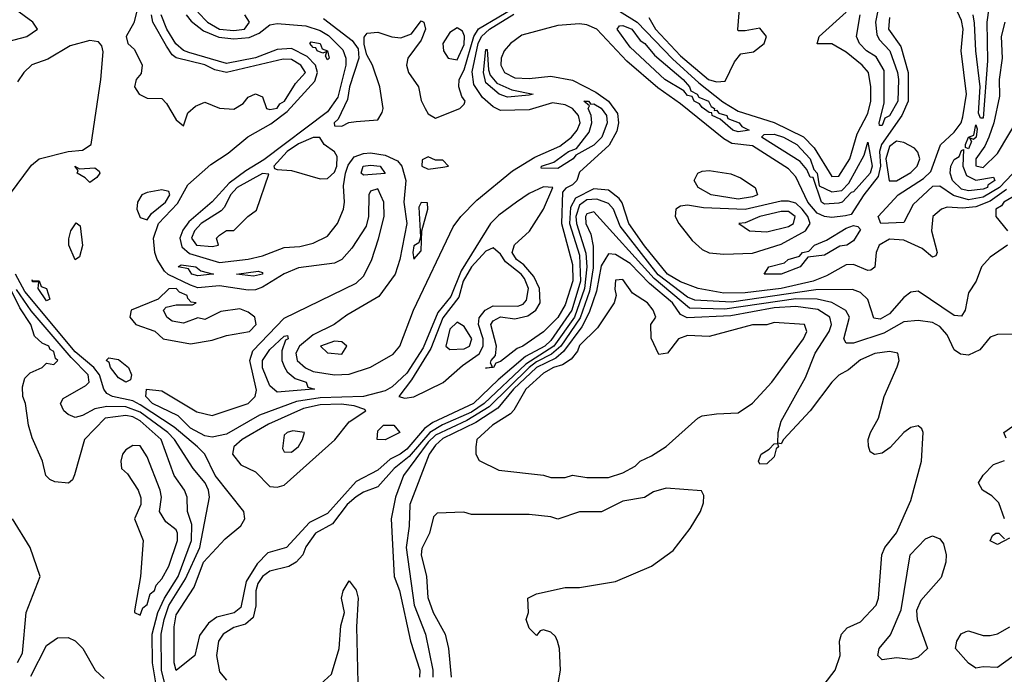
# Model space of a CAD drawing. Header units: inches. Extents: x 2380053 to 2584298, y 380219 to 546618.
# Tile 498 of 656: x 2476476 to 2479209, y 493038 to 494857. Entities that reach past the tile are written whole.
import ezdxf

# ---------------------------------------------------------------- set-up
doc = ezdxf.new("R2010")
doc.units = ezdxf.units.IN
doc.header["$MEASUREMENT"] = 0
doc.layers.add('C4479', color=7, linetype='Continuous')

msp = doc.modelspace()

# ---------------------------------------------------------------- linework, layer by layer
at = {"layer": 'C4479', "color": 2}
for points, elevation in [([(2479171.6, 494930), (2479160.8, 494850), (2479162.3, 494742.3), (2479150, 494582.7), (2479143.2, 494583.2), (2479137.2, 494597.2), (2479142, 494670), (2479129.8, 494770), (2479126.4, 494846.4), (2479122.7, 494870)], 6), ([(2476421.2, 494790), (2476495.3, 494810), (2476525.2, 494830), (2476512.3, 494850), (2476429.5, 494910)], 14), ([(2476808.7, 494910), (2476792.3, 494847.7), (2476771.3, 494810), (2476776, 494790), (2476794, 494774), (2476815.5, 494730), (2476813, 494707), (2476798.8, 494690), (2476794.8, 494670), (2476807.3, 494650), (2476830, 494638.8), (2476870, 494638), (2476883.5, 494623.5), (2476910, 494578), (2476930, 494562), (2476942, 494598), (2476963.3, 494616.7), (2476990, 494627.7), (2477030.5, 494610.5), (2477070, 494607.7), (2477096.3, 494623.7), (2477110, 494641), (2477130.5, 494650.5), (2477150, 494642), (2477161, 494610), (2477170, 494606.7), (2477190, 494610.5), (2477197.6, 494622.4), (2477210.8, 494630), (2477241.1, 494678.9), (2477269.5, 494710), (2477256.3, 494730), (2477230, 494745.6), (2477206.8, 494746.8), (2477050, 494709.8), (2477017.1, 494717.1), (2476990, 494731), (2476910.5, 494750.5), (2476898.9, 494758.9), (2476883.1, 494783.1), (2476845.4, 494850), (2476841.8, 494870)], 14), ([(2477319.4, 494859.4), (2477398.3, 494798.3), (2477415.3, 494775.3), (2477417.1, 494750), (2477391.3, 494670), (2477385.3, 494634.7), (2477359.9, 494580.1), (2477348.4, 494570), (2477350, 494562), (2477370, 494560.7), (2477389.4, 494570.6), (2477410, 494574), (2477470, 494578), (2477481.5, 494598.5), (2477484.5, 494610), (2477475.6, 494670), (2477454.7, 494730), (2477439.3, 494759.3), (2477432.1, 494787.9), (2477432.3, 494807.7), (2477440.7, 494819.3), (2477470, 494821.7), (2477508.6, 494808.6), (2477533.8, 494806.2), (2477563.1, 494816.9), (2477590, 494853.4), (2477598, 494850), (2477602.4, 494830), (2477590, 494799.3), (2477552.9, 494750), (2477549.2, 494730), (2477554.9, 494710), (2477583.1, 494670), (2477590, 494632), (2477601.6, 494610), (2477610, 494594.8), (2477630, 494582.8), (2477698, 494610), (2477710, 494622), (2477712, 494630), (2477702.7, 494642.7), (2477694.5, 494670), (2477695.8, 494690), (2477710, 494717), (2477736.7, 494810), (2477749, 494831), (2477862.4, 494897.6)], 14), ([(2478091.7, 494911.7), (2478190, 494849.4), (2478288.1, 494748.1), (2478361.2, 494681.2), (2478428, 494628), (2478470, 494602.8), (2478570, 494571.1), (2478651.2, 494531.2), (2478680.8, 494500.8), (2478730, 494420.8), (2478750, 494421.8), (2478779.8, 494470), (2478800.9, 494539.1), (2478830, 494595.5), (2478838.4, 494630), (2478838.2, 494670), (2478832.1, 494710), (2478814.7, 494730), (2478770, 494766.3), (2478730, 494789.3), (2478689.6, 494789.6), (2478695.3, 494810), (2478770, 494877)], 10), ([(2478222.2, 494862.2), (2478241.2, 494830), (2478310, 494756.5), (2478387.9, 494690), (2478410, 494683.6), (2478434, 494686), (2478460.1, 494739.9), (2478478, 494762), (2478512.5, 494767.5), (2478542, 494790), (2478548.7, 494810), (2478530, 494833.2), (2478490, 494826), (2478470, 494826), (2478469.1, 494829.1), (2478476, 494910)], 14), ([(2479338.9, 494541.1), (2479196, 494390), (2479150, 494363.2), (2479110, 494356.2), (2479067.9, 494367.9), (2479030, 494394.3), (2479010, 494393.2), (2478956.5, 494343.5), (2478930, 494293.2), (2478866, 494290), (2478859, 494310), (2478914.5, 494370), (2478984.7, 494415.3), (2479005.1, 494434.9), (2479031.5, 494508.5), (2479070, 494543.8), (2479089.6, 494570), (2479093.8, 494586.2), (2479104.1, 494650), (2479089.4, 494770), (2479094.5, 494830), (2479090, 494854.5), (2479073.8, 494890)], 10), ([(2478890, 494862.7), (2478887.7, 494830), (2478921.7, 494781.7), (2478942.5, 494710), (2478942.3, 494630), (2478924.6, 494590), (2478867.8, 494510), (2478862.8, 494490), (2478865.4, 494450), (2478858.9, 494421.1), (2478819, 494370), (2478784.4, 494315.6), (2478768.1, 494311.9), (2478730, 494306.9), (2478710, 494309.8), (2478690, 494319), (2478663.7, 494350), (2478630, 494419.6), (2478610, 494442), (2478510, 494506), (2478452.9, 494512.9), (2478430, 494525.1), (2478310, 494622.5), (2478246.8, 494666.8), (2478160.9, 494740.9), (2478078, 494830), (2478050, 494842.4), (2478030, 494845.3), (2477970, 494840.3), (2477870, 494813.3), (2477838, 494790), (2477820.6, 494770), (2477812, 494750), (2477811, 494730), (2477821.5, 494710), (2477850, 494694.8), (2477890, 494693.6), (2477950, 494699.8), (2478010, 494688.7), (2478075, 494655), (2478110.1, 494630.1), (2478135.6, 494595.6), (2478138, 494570), (2478133, 494547), (2478112.2, 494507.8), (2478030, 494432.6), (2478022.4, 494410), (2478010, 494397.6), (2477991.6, 494388.5), (2477983, 494377), (2477979.8, 494290), (2478010, 494176), (2478011.3, 494131.3), (2477990, 494064.5), (2477970, 494028.8), (2477930, 493989.7), (2477872.7, 493950), (2477856.5, 493943.5), (2477810, 493907), (2477797.3, 493902.7), (2477790.6, 493890), (2477768.7, 493888.7), (2477788, 493892), (2477782.7, 493902.7), (2477784.5, 493910), (2477796.6, 493923.4), (2477799.7, 493950), (2477783.9, 494010), (2477790, 494020.4), (2477810, 494031), (2477850, 494025.7), (2477886.2, 494033.8), (2477908.4, 494050), (2477920.3, 494070), (2477918.8, 494110), (2477903.3, 494143.3), (2477875.4, 494175.4), (2477854.7, 494190), (2477843.1, 494210), (2477849.1, 494230.9), (2477890.7, 494269.3), (2477930, 494330.6), (2477955.3, 494390), (2477930, 494392), (2477890, 494373.6), (2477854.6, 494350), (2477806.2, 494313.9), (2477782.7, 494290), (2477700.9, 494159.1), (2477672.4, 494087.6), (2477636.9, 494043.1), (2477595.4, 493944.6), (2477550, 493874.8), (2477510, 493837), (2477490, 493825.7), (2477430, 493809.9), (2477310, 493805.7), (2477244.1, 493795.9), (2477141.8, 493758.2), (2477050, 493705.3), (2477010, 493696.9), (2476990, 493700.4), (2476950, 493721.7), (2476915.8, 493755.8), (2476844.4, 493790), (2476826, 493810), (2476828, 493830), (2476870, 493825.5), (2476967.1, 493767.1), (2477010, 493757.1), (2477110, 493790.4), (2477129.6, 493810), (2477132.7, 493827.3), (2477114.8, 493910), (2477123.2, 493936.8), (2477210, 494027.3), (2477410, 494124.3), (2477430, 494143.6), (2477452.7, 494187.3), (2477472.2, 494247.8), (2477487.1, 494310), (2477486.2, 494350), (2477470, 494387.1), (2477450, 494380.5), (2477445, 494370), (2477443.7, 494310), (2477437.1, 494282.9), (2477397.9, 494222.1), (2477370, 494190.7), (2477350, 494179.8), (2477250, 494167.1), (2477209.6, 494150.4), (2477150, 494113.6), (2477130, 494106.5), (2477110, 494105.2), (2477030, 494117), (2476970, 494111.9), (2476950, 494118.9), (2476888.3, 494148.3), (2476877.6, 494157.6), (2476857.2, 494190), (2476851.2, 494210), (2476846.9, 494250), (2476860.9, 494290), (2476913.9, 494346.1), (2476942.7, 494397.3), (2477005.9, 494454.1), (2477054, 494486), (2477108.6, 494531.4), (2477173.1, 494566.9), (2477218.2, 494601.9), (2477294.6, 494685.4), (2477302.5, 494710), (2477296.5, 494730), (2477273.8, 494753.8), (2477230, 494776.8), (2477190, 494773.4), (2477130, 494750.5), (2477050, 494734.5), (2476945, 494765), (2476930, 494771.3), (2476909.5, 494789.5), (2476883.8, 494830), (2476868.7, 494870)], 10), ([(2476937.8, 494870), (2476952.1, 494852.1), (2476986, 494826), (2477028.1, 494808.1), (2477070, 494803.8), (2477113.1, 494806.9), (2477140.9, 494819.1), (2477170, 494842), (2477190, 494845.5), (2477270, 494839), (2477310, 494826.7), (2477333, 494813), (2477372.9, 494772.9), (2477381.1, 494750), (2477380.8, 494730), (2477358.5, 494641.5), (2477330, 494600.7), (2477153.1, 494466.9), (2477103.1, 494436.9), (2477057.6, 494402.4), (2477010, 494350.8), (2476945, 494295), (2476928.3, 494271.7), (2476920.4, 494250), (2476925.6, 494225.6), (2476946.7, 494206.7), (2477030, 494181.7), (2477110, 494190.9), (2477150, 494200.9), (2477210, 494224), (2477253.5, 494226.5), (2477290, 494235.5), (2477330, 494255.2), (2477358, 494290), (2477374.4, 494330), (2477377.8, 494350), (2477374.7, 494394.7), (2477380.2, 494430), (2477387.4, 494452.6), (2477404.6, 494475.4), (2477430, 494485), (2477450, 494486.4), (2477490, 494480.1), (2477524.2, 494464.2), (2477536.2, 494450), (2477547.5, 494410), (2477542.5, 494350), (2477550.1, 494290), (2477530.9, 494190), (2477518.3, 494150), (2477472.6, 494087.4), (2477384, 494036), (2477348.9, 494010), (2477290, 493981), (2477252.3, 493950), (2477242.2, 493930), (2477245.6, 493910), (2477269, 493889), (2477290, 493879.3), (2477349.8, 493870.2), (2477390, 493871.9), (2477450, 493891.2), (2477512.5, 493927.5), (2477530.7, 493950), (2477568.6, 494050), (2477678.6, 494281.4), (2477700.3, 494310), (2477745, 494355), (2477843.7, 494436.3), (2477905.4, 494474.6), (2477975.2, 494504.8), (2478007.2, 494530), (2478023.4, 494550), (2478031.3, 494570), (2478026.6, 494590), (2478010, 494609.8), (2477990, 494620.2), (2477954.7, 494625.3), (2477890, 494605.8), (2477810, 494604.2), (2477790, 494614), (2477760.7, 494640.7), (2477736.5, 494676.5), (2477732, 494712), (2477748.6, 494790), (2477757.3, 494810), (2477779.8, 494830), (2477847.8, 494872.2)], 10), ([(2476970, 494877.1), (2476997.3, 494850), (2477030, 494830.2), (2477070, 494826.2), (2477099.5, 494830), (2477113.7, 494850), (2477100.5, 494870)], 14), ([(2478857.6, 494882.4), (2478851.1, 494850), (2478855.4, 494815.4), (2478861.4, 494801.4), (2478891, 494770), (2478913, 494710), (2478915.7, 494690), (2478913.7, 494630), (2478890, 494589.7), (2478877.3, 494582.7), (2478870, 494562.9), (2478862.9, 494562.9), (2478862, 494570), (2478875.8, 494624.2), (2478875.3, 494715.3), (2478853.3, 494753.3), (2478826.6, 494770), (2478806.9, 494790), (2478798.3, 494810), (2478808.7, 494870)], 6), ([(2479210.7, 494850), (2479200.3, 494810), (2479202.8, 494750), (2479195.2, 494690), (2479196, 494644), (2479180.2, 494570), (2479165.8, 494530), (2479154.8, 494505.2), (2479130.3, 494470), (2479130.4, 494450.4), (2479150, 494446), (2479190, 494484.9), (2479250, 494585.5)], 10), ([(2476447.4, 494370), (2476508, 494452), (2476530, 494470.2), (2476610, 494490.2), (2476650, 494494.2), (2476673.8, 494510), (2476701.2, 494690), (2476707.6, 494767.6), (2476703.7, 494783.7), (2476694.7, 494794.8), (2476670, 494798.8), (2476615.8, 494784.2), (2476553.4, 494746.6), (2476509, 494731), (2476487.3, 494710), (2476470, 494684)], 14), ([(2479215.4, 494384.6), (2479170, 494352.8), (2479130, 494337.1), (2479093.3, 494333.3), (2479050, 494335.8), (2479034.8, 494330), (2479010.8, 494310), (2479007.2, 494270), (2479022.8, 494210), (2479019.1, 494200.9), (2479010, 494197.2), (2478981, 494221), (2478930, 494244.1), (2478890, 494246.6), (2478861.7, 494230), (2478853.8, 494210), (2478850, 494168.7), (2478839, 494161), (2478830, 494159.6), (2478790, 494176.4), (2478770, 494175.8), (2478715.4, 494144.6), (2478678, 494130), (2478590, 494109.5), (2478490, 494097.3), (2478430, 494096.8), (2478359, 494110), (2478310, 494128.4), (2478273.7, 494150), (2478210, 494227.9), (2478166.3, 494290), (2478148, 494348), (2478140.2, 494360.2), (2478110, 494383.1), (2478070, 494386.8), (2478018.9, 494361.1), (2478005.1, 494334.9), (2478002.3, 494290), (2478030, 494202), (2478032.3, 494130), (2478008.5, 494050), (2477950, 493965), (2477933.2, 493950), (2477879.5, 493920.5), (2477804, 493856), (2477735.8, 493790), (2477622.8, 493737.2), (2477599.2, 493720.8), (2477550, 493663.9), (2477532.1, 493650), (2477504.5, 493635.5), (2477470, 493605), (2477410, 493574), (2477330, 493485), (2477280.3, 493459.7), (2477216.4, 493390), (2477164.4, 493375.6), (2477134.9, 493345.1), (2477104, 493296), (2477090, 493223.6), (2477070.9, 493209.1), (2477023, 493197), (2476999.9, 493180.1), (2476974.4, 493145.6), (2476962, 493090), (2476910, 493048.7), (2476904.2, 493070), (2476904.7, 493170), (2476910, 493202.8), (2476959.6, 493280.4), (2476986.4, 493350), (2477045.7, 493414.3), (2477090, 493450.6), (2477100.5, 493470), (2477098.3, 493490), (2477018, 493590), (2476989.8, 493650), (2476969.7, 493670), (2476904.4, 493724.4), (2476810, 493786.8), (2476790, 493798), (2476733.2, 493810), (2476718, 493818), (2476709.7, 493829.7), (2476697.3, 493870), (2476681.8, 493890), (2476630, 493933.4), (2476490, 494101), (2476464, 494150)], 14), ([(2479247.3, 494372.7), (2479207.6, 494350), (2479200.9, 494339.1), (2479185.5, 494330), (2479186, 494310), (2479218, 494270)], 18), ([(2479218, 494230), (2479170, 494197.2), (2479146, 494170), (2479131.3, 494130), (2479110, 494098), (2479100.4, 494050), (2479090, 494032.7), (2479070, 494034.7), (2478970, 494102), (2478950, 494099.3), (2478930, 494085.1), (2478890, 494039.7), (2478864.2, 494024.2), (2478847.2, 494027.2), (2478830, 494079.5), (2478810, 494098.4), (2478787.3, 494107.3), (2478685.9, 494105.9), (2478452.2, 494072.2), (2478350, 494077), (2478330, 494085.6), (2478248.1, 494148.1), (2478143, 494283.1), (2478123.7, 494330), (2478110, 494345.8), (2478077.9, 494357.9), (2478050, 494355.8), (2478030, 494341.6), (2478019.9, 494310), (2478021.8, 494290), (2478047.6, 494207.6), (2478050.5, 494170), (2478043.7, 494110), (2478016, 494030), (2477958.9, 493950), (2477880.4, 493899.6), (2477765.3, 493790), (2477730, 493766.7), (2477649.1, 493730.9), (2477613.9, 493710), (2477557.1, 493642.9), (2477515.2, 493610), (2477470, 493558.7), (2477430, 493543.6), (2477410, 493530.9), (2477384.7, 493510), (2477344.4, 493455.6), (2477297.1, 493430), (2477270, 493392), (2477261.7, 493370), (2477243.1, 493350), (2477222.4, 493337.6), (2477170, 493324.2), (2477150, 493309.7), (2477136.9, 493290), (2477131.2, 493270), (2477131.5, 493228.5), (2477124.1, 493195.9), (2477103, 493177), (2477070, 493168), (2477040.3, 493150), (2477027.8, 493130), (2477022, 493090), (2477030, 493044.7), (2477050, 493022)], 18), ([(2479250, 493982.7), (2479190, 493982), (2479170, 493974.5), (2479140.7, 493939.3), (2479110, 493924.5), (2479087.7, 493927.7), (2479070, 493939.3), (2479050, 493981.2), (2479030, 494004.5), (2479010, 494015.1), (2478970, 494021.3), (2478930, 494016.9), (2478874.2, 493985.8), (2478790, 493957.7), (2478770, 493958), (2478763.5, 493970), (2478779.1, 494030), (2478768.9, 494048.9), (2478730.5, 494070.5), (2478690, 494080.5), (2478630, 494081.3), (2478432.8, 494052.8), (2478335.3, 494055.3), (2478237.2, 494137.2), (2478070, 494322.9), (2478050, 494317.6), (2478046.7, 494310), (2478047.8, 494290), (2478061.1, 494261.1), (2478067.3, 494227.3), (2478067.3, 494167.3), (2478057.6, 494102.4), (2478031.3, 494028.7), (2477977.8, 493950), (2477952.5, 493927.5), (2477910, 493905.9), (2477890.1, 493890), (2477778.8, 493781.2), (2477717, 493743), (2477630, 493702.3), (2477610, 493683), (2477541.3, 493590), (2477518.5, 493530), (2477507, 493470), (2477514.9, 493310), (2477530, 493270.8), (2477560.3, 493130), (2477586.3, 493050), (2477586, 493030)], 22), ([(2478709.4, 493010), (2478739.5, 493050), (2478753.3, 493090), (2478751.8, 493130), (2478757, 493150), (2478773.1, 493166.9), (2478810, 493183.8), (2478853.3, 493230), (2478859.7, 493250), (2478869.4, 493370), (2478877, 493390), (2478910, 493431), (2478950, 493521), (2478979.5, 493630), (2478984, 493710), (2478980.4, 493720.4), (2478970, 493728.7), (2478950, 493724), (2478930, 493709.3), (2478891.9, 493668.1), (2478870, 493652), (2478849.1, 493649.1), (2478836.5, 493656.5), (2478831.8, 493671.8), (2478831.5, 493690), (2478838, 493710), (2478859.7, 493750), (2478875.8, 493810), (2478912.1, 493892.1), (2478917, 493910), (2478913.2, 493930), (2478890, 493934.5), (2478850, 493929.5), (2478810, 493911.5), (2478776.5, 493883.5), (2478750, 493869.3), (2478730, 493849.2), (2478670.4, 493769.6), (2478596, 493690), (2478590, 493678), (2478580.4, 493680.4), (2478580.9, 493710), (2478590, 493741), (2478657.1, 493862.9), (2478683.9, 493930), (2478722.7, 493990), (2478729.7, 494010), (2478725.1, 494030), (2478691.6, 494051.6), (2478630, 494059.9), (2478570, 494055.8), (2478450, 494034.1), (2478328.5, 494028.5), (2478310, 494037.6), (2478288, 494070), (2478223.8, 494123.8), (2478170, 494179.4), (2478130, 494204.4), (2478110, 494206), (2478090, 494172.7), (2478077.4, 494102.6), (2478056.9, 494043.1), (2478036.6, 494003.4), (2477985.5, 493934.5), (2477963.9, 493916.1), (2477910, 493889.9), (2477846.3, 493830), (2477802.9, 493777.1), (2477742.4, 493737.6), (2477650, 493693.4), (2477630, 493675), (2477612.3, 493650), (2477558.5, 493510), (2477556.5, 493450), (2477548.5, 493390), (2477571.1, 493230), (2477602.4, 493150), (2477622.7, 493050), (2477622.2, 493030)], 26), ([(2476861.3, 492970), (2476844.1, 493070), (2476843.7, 493150), (2476859, 493210), (2476878, 493250), (2476915.8, 493310), (2476952.6, 493410), (2476953.9, 493453.9), (2476941.1, 493490), (2476940.5, 493530), (2476933.3, 493550), (2476904.8, 493590), (2476868.6, 493690), (2476810, 493742.3), (2476790, 493753), (2476770, 493757), (2476713.4, 493750), (2476655.5, 493690), (2476628, 493592), (2476622, 493578), (2476610.9, 493569.1), (2476572.9, 493572.9), (2476559, 493579), (2476548.7, 493590), (2476539, 493630), (2476510, 493695.3), (2476500.5, 493730), (2476492, 493790), (2476484.7, 493810), (2476483.5, 493836.5), (2476490, 493861), (2476504.8, 493875.2), (2476538, 493890), (2476550, 493902), (2476570, 493898.8), (2476581.2, 493910), (2476575.1, 493915.1), (2476570, 493934.5), (2476560.5, 493940.5), (2476556.2, 493950), (2476538, 493958), (2476517, 493977), (2476506.6, 494010), (2476476.4, 494056.4), (2476436.4, 494136.4)], 22), ([(2476888.5, 492970), (2476869.4, 493049.4), (2476868.1, 493150), (2476876.4, 493190), (2476890, 493228.9), (2476936.4, 493303.6), (2476975.7, 493390), (2477002.6, 493530), (2476999.7, 493550), (2476990.8, 493570), (2476956.9, 493610), (2476905.5, 493690), (2476887.1, 493710), (2476810, 493766.2), (2476770, 493781.5), (2476717.7, 493782.3), (2476684.2, 493775.8), (2476650, 493756.9), (2476630, 493751.6), (2476610, 493759.5), (2476598, 493770), (2476589.4, 493790), (2476596.2, 493803.8), (2476659.4, 493840.6), (2476668.5, 493850), (2476666, 493870), (2476618.4, 493918.4), (2476507.8, 494047.8), (2476467.2, 494107.2)], 18), ([(2479214, 493694), (2479208, 493710), (2479232.5, 493727.5)], 22), ([(2479209.2, 493470), (2479194.2, 493514.2), (2479174.2, 493534.2), (2479149, 493550), (2479137.2, 493570), (2479150, 493591), (2479179, 493621), (2479210, 493632)], 22), ([(2477964.1, 492975.9), (2477977.2, 493050), (2477974, 493110), (2477968.7, 493130), (2477963.1, 493143.1), (2477950, 493155.3), (2477930, 493162), (2477921, 493159), (2477910, 493146), (2477890, 493166), (2477882, 493190), (2477888, 493210), (2477886, 493250), (2477910, 493262), (2477990, 493278.8), (2478030, 493278.8), (2478130, 493296), (2478230, 493338.8), (2478290, 493382), (2478337.1, 493442.9), (2478366, 493490), (2478374, 493514), (2478374.6, 493534.6), (2478368, 493548), (2478270, 493555.3), (2478234.8, 493545.2), (2478210.6, 493529.4), (2478150, 493519), (2478090.5, 493489.5), (2478030, 493489.2), (2477970, 493469), (2477950, 493475.3), (2477890, 493482), (2477730, 493482), (2477708.9, 493488.9), (2477634.4, 493485.6), (2477624.4, 493475.6), (2477613, 493430), (2477592.3, 493387.7), (2477590.4, 493370), (2477605.3, 493310), (2477608.7, 493251.3), (2477623.7, 493210), (2477657.1, 493150), (2477666.4, 493110), (2477673.4, 493030)], 30), ([(2476470, 493070.4), (2476483.2, 493096.8), (2476494, 493210), (2476532.3, 493310), (2476504.8, 493390), (2476455.6, 493470)], 26), ([(2479223.6, 493416.4), (2479190, 493399), (2479170, 493409), (2479176.4, 493423.6), (2479186, 493430), (2479194, 493430), (2479210, 493414)], 22), ([(2477290, 492992.4), (2477341.2, 493038.8), (2477362.4, 493110), (2477367.3, 493172.7), (2477377.2, 493210), (2477369.5, 493250), (2477374, 493270), (2477390, 493298), (2477410, 493272), (2477414.9, 493250), (2477410.4, 493169.7), (2477414, 493014)], 18), ([(2479230, 493085.2), (2479190, 493057.2), (2479150, 493059), (2479130, 493055.3), (2479110, 493068.7), (2479074, 493110), (2479077.2, 493130), (2479089.6, 493150.4), (2479103.2, 493156.8), (2479110, 493158.8), (2479150, 493145.5), (2479170, 493145.5), (2479190, 493150.6), (2479224, 493170)], 22), ([(2476506.9, 493033.1), (2476550, 493118), (2476580.2, 493139.8), (2476610, 493140.7), (2476630, 493130.7), (2476650.7, 493110), (2476684.9, 493050), (2476710, 493026.8)], 22)]:
    msp.add_lwpolyline(points, dxfattribs=dict(at, elevation=elevation))
for points, elevation in [([(2477690, 494834), (2477670, 494821.2), (2477650.4, 494790), (2477651.8, 494770), (2477665.3, 494750), (2477690, 494744.7), (2477710, 494787.3), (2477710.7, 494810.7), (2477704.5, 494824.5)], 18), ([(2478404, 494604), (2478410, 494604.9), (2478416.9, 494596.9), (2478438.4, 494590), (2478441.7, 494581.7), (2478472.7, 494570), (2478480.3, 494560.2), (2478501, 494550), (2478490, 494547.4), (2478470, 494544.8), (2478455.1, 494550), (2478420.1, 494580.1), (2478398.4, 494590), (2478397.6, 494597.6), (2478390, 494598.4), (2478370, 494612.3), (2478362.9, 494622.9), (2478348.3, 494630), (2478342.9, 494642.9), (2478330, 494646), (2478319, 494659), (2478267.1, 494690), (2478170, 494780.5), (2478134, 494830), (2478141, 494839), (2478150, 494840.3), (2478174.7, 494830), (2478198.4, 494798.4), (2478211.3, 494790), (2478238, 494758), (2478317.4, 494690), (2478335.3, 494670), (2478339.1, 494659.1), (2478356.4, 494650), (2478361.2, 494641.2), (2478387.7, 494630), (2478395.2, 494615.2), (2478404.9, 494610)], 6), ([(2477330, 494745.2), (2477324.7, 494755.3), (2477328.4, 494768.4), (2477316.8, 494763.2), (2477301.2, 494770), (2477298, 494778), (2477290, 494779.3), (2477280.9, 494790), (2477284.9, 494795.1), (2477310, 494790.2), (2477315.5, 494775.5), (2477330, 494770.4), (2477334.8, 494750)], 6), ([(2477830, 494641.1), (2477807, 494650), (2477770, 494680.7), (2477763.5, 494710), (2477770, 494774), (2477773.7, 494773.7), (2477776.9, 494716.9), (2477782, 494702), (2477800.5, 494680.5), (2477841.5, 494661.5), (2477901, 494650), (2477890, 494647.3)], 6), ([(2478061.6, 494621.6), (2478070, 494623.1), (2478090, 494611.1), (2478104.9, 494590), (2478106.7, 494570), (2478092.2, 494530), (2478070, 494507.6), (2478019.8, 494480.2), (2478012.4, 494470), (2477970, 494443.1), (2477923.7, 494443.7), (2477924.5, 494450), (2477958.9, 494461.1), (2477999.3, 494490), (2478021.6, 494498.4), (2478056.3, 494543.7), (2478063.8, 494570), (2478062, 494590), (2478054, 494610), (2478057.2, 494617.2), (2478042, 494630), (2478054.8, 494630)], 6), ([(2479124, 494524), (2479112, 494528), (2479118.4, 494518.4), (2479110, 494498), (2479101.6, 494501.6), (2479101.6, 494510), (2479110, 494530.5), (2479124.7, 494535.3), (2479130, 494564.7), (2479133.7, 494553.7), (2479131, 494530)], 6), ([(2478730, 494378.5), (2478758.2, 494381.8), (2478777.8, 494402.2), (2478820.1, 494479.9), (2478830, 494516), (2478842.4, 494450), (2478836.3, 494430), (2478790, 494378), (2478783.6, 494376.4), (2478759.3, 494350), (2478750, 494346.5), (2478710, 494343.8), (2478701.7, 494350), (2478678, 494418), (2478670, 494419.5), (2478660.8, 494440.8), (2478642.8, 494462.8), (2478535.1, 494530), (2478542.8, 494537.2), (2478570, 494538.2), (2478596.4, 494530), (2478632.9, 494510), (2478670.2, 494470), (2478680.5, 494440.5), (2478690, 494430.4), (2478694.9, 494394.9)], 6), ([(2477290, 494529.6), (2477250, 494511.3), (2477218.5, 494490), (2477181.6, 494450), (2477182.8, 494442.8), (2477190, 494440.5), (2477230, 494437.6), (2477310, 494414.6), (2477330, 494414.9), (2477350, 494433), (2477355.9, 494450), (2477356.6, 494476.6), (2477350, 494489.3), (2477321.2, 494510), (2477309.3, 494529.3)], 14), ([(2478910, 494518.7), (2478890, 494504.5), (2478880.1, 494470), (2478889, 494409), (2478910, 494409.3), (2478950, 494432.1), (2478967.1, 494450), (2478975, 494470), (2478968.9, 494488.9), (2478959.4, 494499.4), (2478930, 494515.1)], 14), ([(2479130, 494411.1), (2479178.7, 494418.7), (2479183, 494410), (2479163.4, 494396.6), (2479162, 494390), (2479150, 494385.6), (2479110, 494381), (2479090, 494385.8), (2479065.3, 494410), (2479059.1, 494430), (2479061.1, 494450), (2479070, 494467.7), (2479083.6, 494476.4), (2479090, 494493.4), (2479096, 494496), (2479093.7, 494450), (2479103.8, 494423.8)], 6), ([(2476642, 494442), (2476684.7, 494444.7), (2476696, 494436), (2476698, 494430), (2476690, 494418), (2476670, 494404), (2476657.5, 494417.5), (2476635.3, 494430), (2476638, 494438), (2476628.7, 494450)], 10), ([(2477430, 494424.5), (2477423.7, 494430), (2477429.6, 494450), (2477450, 494452.2), (2477476, 494450), (2477490, 494429.5)], 6), ([(2477610, 494475.3), (2477592.7, 494467.3), (2477592, 494450), (2477610, 494441), (2477650, 494446.8), (2477666, 494450), (2477650, 494466), (2477630, 494466)], 14), ([(2477150, 494429.2), (2477079.6, 494390), (2477061.1, 494370), (2477044.5, 494335.5), (2477034.6, 494325.4), (2476979.5, 494290), (2476960.9, 494270), (2476952.7, 494250), (2476966.4, 494230), (2477010, 494226), (2477028, 494230), (2477022, 494250), (2477030, 494258), (2477049.4, 494270.6), (2477070, 494271.3), (2477109, 494310), (2477133, 494327), (2477167.3, 494427.3)], 14), ([(2478470, 494358), (2478395.3, 494370), (2478359, 494390), (2478348, 494410), (2478358, 494430), (2478370, 494436), (2478390, 494437.3), (2478450, 494428.2), (2478476.9, 494416.9), (2478517.3, 494390), (2478524, 494370), (2478510, 494364)], 10), ([(2476870, 494383.6), (2476830, 494376.9), (2476814.8, 494370), (2476802.8, 494350), (2476800.7, 494330), (2476810, 494306.8), (2476830, 494300.7), (2476841.6, 494318.4), (2476880.5, 494350), (2476892.1, 494370), (2476890, 494379)], 14), ([(2477590, 494349), (2477584.2, 494335.8), (2477588, 494252), (2477583.6, 494236.4), (2477570, 494228.7), (2477566.7, 494210), (2477570, 494191.3), (2477590, 494214), (2477592.3, 494270), (2477609, 494330), (2477608, 494348)], 14), ([(2478610, 494352.2), (2478590, 494352.2), (2478490, 494329.1), (2478374, 494334), (2478330, 494341.5), (2478310, 494338.9), (2478297.1, 494330), (2478295.8, 494310), (2478305.7, 494290), (2478343, 494243), (2478370, 494218.5), (2478390, 494209.1), (2478430, 494205.2), (2478510, 494208.1), (2478590, 494233), (2478657.4, 494270), (2478669.8, 494290), (2478663.4, 494310), (2478648.1, 494330), (2478630, 494346.6)], 14), ([(2478590, 494323.8), (2478530.7, 494310), (2478490, 494292.4), (2478472, 494290), (2478502, 494270), (2478550, 494267.4), (2478610, 494282.4), (2478623.6, 494290), (2478628.3, 494310), (2478610, 494323.5)], 18), ([(2476630, 494189), (2476612.3, 494230), (2476612.5, 494247.5), (2476617.2, 494270), (2476632, 494292), (2476643.6, 494283.6), (2476650.4, 494229.6), (2476642, 494198)], 10), ([(2478590, 494149.6), (2478542, 494150), (2478555.3, 494170), (2478598.6, 494181.4), (2478608.7, 494190), (2478640.4, 494199.6), (2478649, 494210), (2478666.3, 494213.7), (2478682, 494230), (2478715.5, 494244.5), (2478770, 494277.3), (2478790, 494284.7), (2478802, 494282), (2478810, 494274), (2478790, 494242), (2478772, 494230), (2478752.7, 494227.3), (2478710, 494202.7), (2478663.6, 494196.4), (2478642, 494170)], 10), ([(2477790, 494223), (2477770, 494213.3), (2477730, 494169.8), (2477706.7, 494130), (2477694.5, 494085.5), (2477650, 494028.4), (2477617, 493943), (2477563.7, 493856.3), (2477528.2, 493810), (2477544.8, 493804.8), (2477570, 493809.1), (2477651.2, 493848.8), (2477704.5, 493895.5), (2477751.4, 493928.6), (2477762.7, 493950), (2477761.9, 493970), (2477749, 494010), (2477751.3, 494028.7), (2477768.3, 494050), (2477790, 494061.8), (2477858.9, 494061.1), (2477873.8, 494066.2), (2477882.8, 494077.2), (2477888.3, 494110), (2477877.1, 494137.1), (2477867.9, 494150), (2477824, 494184), (2477810, 494205.4)], 14), ([(2476970, 494145.1), (2476953.2, 494150), (2476944.1, 494164.1), (2476915.3, 494170), (2476924.1, 494175.9), (2476964.7, 494170), (2476978.4, 494158.4), (2477014, 494150), (2477010, 494149.8)], 6), ([(2477124.4, 494144.4), (2477078, 494150), (2477138, 494158), (2477150, 494154), (2477150, 494149.8)], 6), ([(2476550, 494075.3), (2476526.6, 494110), (2476528.4, 494128.4), (2476511.6, 494128.4), (2476510, 494134), (2476511.1, 494131.1), (2476530, 494130.7), (2476535.3, 494115.3), (2476550.5, 494110), (2476559.8, 494080.2)], 10), ([(2478150, 494135.1), (2478130, 494133.2), (2478127.7, 494107.7), (2478132, 494090), (2478126, 494070), (2478079.9, 494000.1), (2478030, 493951.3), (2478024.5, 493935.5), (2478006.6, 493913.4), (2477982.7, 493897.3), (2477957.3, 493890), (2477930, 493874.4), (2477880.9, 493830), (2477847.9, 493772.1), (2477838.5, 493761.5), (2477788, 493730), (2477744.7, 493690), (2477742, 493670), (2477742, 493650), (2477751.6, 493631.6), (2477805.4, 493605.4), (2477930, 493591), (2477950, 493584.7), (2477990, 493584.7), (2478010, 493591), (2478050, 493584.7), (2478110, 493584.7), (2478150, 493598), (2478184, 493616), (2478198, 493630), (2478230, 493644.7), (2478270, 493671), (2478358, 493750), (2478370, 493756), (2478410, 493762), (2478470, 493764.7), (2478510, 493791.3), (2478564, 493850), (2478651.6, 493970), (2478660.9, 493990), (2478654, 494010), (2478570, 494015.1), (2478550, 494009.2), (2478510, 494009.3), (2478390, 493976), (2478330, 493979.3), (2478304.7, 493970), (2478274, 493930), (2478250, 493926), (2478228.4, 493971.6), (2478228, 494010), (2478242, 494030), (2478234, 494050), (2478219, 494070), (2478177.2, 494097.2)], 30), ([(2476910, 494109.4), (2476890, 494109), (2476859.8, 494080.2), (2476784.7, 494050), (2476781, 494030), (2476798, 494010), (2476850.9, 493990.9), (2476874, 493970), (2476950, 493956), (2477010, 493966), (2477050, 493979.1), (2477114, 493990), (2477132, 494010), (2477128.7, 494030), (2477110, 494044), (2477086.8, 494053.2), (2477034.4, 494045.6), (2476990, 494024), (2476970, 494028.7), (2476930, 494013.2), (2476899.3, 494019.3), (2476884, 494030), (2476875.3, 494050), (2476882, 494058), (2476910, 494064), (2476955.3, 494064.7), (2476966, 494070), (2476952, 494072), (2476942, 494082), (2476940.9, 494090), (2476919.7, 494099.7)], 14), ([(2477690, 494016), (2477670, 493997.2), (2477658.8, 493950), (2477670, 493940.7), (2477710, 493942.3), (2477724.5, 493950), (2477730.7, 493970), (2477710, 494004.5)], 18), ([(2477190, 493822), (2477170, 493839.3), (2477150, 493889.2), (2477149.8, 493910), (2477170, 493940.4), (2477210, 493977.3), (2477218.8, 493978.8), (2477221, 493970), (2477213.7, 493966.3), (2477203.1, 493936.9), (2477203.8, 493910), (2477211.2, 493891.2), (2477218.3, 493878.3), (2477240.3, 493860.2), (2477270.8, 493850), (2477276, 493836), (2477294, 493830), (2477290, 493829.9)], 6), ([(2477350, 493963.7), (2477311, 493950), (2477330, 493931), (2477370, 493927.3), (2477384, 493950), (2477370, 493961.2)], 14), ([(2476770, 493849.5), (2476750, 493862), (2476727.8, 493890), (2476724.5, 493904.5), (2476715.3, 493910), (2476722.7, 493917.3), (2476750, 493912.7), (2476777.3, 493890), (2476786, 493870), (2476783.6, 493856.4)], 10), ([(2477368.5, 493788.5), (2477310, 493786.5), (2477263.3, 493776.7), (2477166.8, 493733.2), (2477093.7, 493690), (2477070.3, 493670), (2477066.7, 493650), (2477090, 493619.5), (2477130, 493600.5), (2477170, 493559.6), (2477190, 493558), (2477210, 493563.2), (2477350.5, 493689.5), (2477390, 493739), (2477437, 493770), (2477433.9, 493773.9), (2477404.1, 493784.1)], 14), ([(2477234.2, 493714.2), (2477218, 493710), (2477210, 493702), (2477205.3, 493665.3), (2477210, 493656), (2477230, 493654.8), (2477250, 493671.3), (2477261.2, 493690), (2477266, 493710)], 18), ([(2477490, 493689.2), (2477468, 493690), (2477470, 493714), (2477486, 493730), (2477514, 493730), (2477531, 493710)], 10), ([(2476790, 493674), (2476770, 493662), (2476761, 493650), (2476756, 493630), (2476758, 493610), (2476774.8, 493594.8), (2476804.7, 493550), (2476811.6, 493528.4), (2476812, 493510), (2476794, 493470), (2476818, 493410), (2476811.3, 493310), (2476794, 493214), (2476794, 493210), (2476810, 493202), (2476817.2, 493222.8), (2476830, 493232), (2476838, 493262), (2476850, 493271.3), (2476854.7, 493285.3), (2476870, 493302.8), (2476890, 493338.8), (2476913.7, 493410), (2476914, 493430), (2476910, 493439.3), (2476881.6, 493461.6), (2476864, 493490), (2476869, 493530), (2476866, 493550), (2476830, 493642), (2476810, 493672.7)], 26), ([(2478530, 493622), (2478526.6, 493630), (2478534, 493650), (2478556.5, 493663.5), (2478570, 493678), (2478579.6, 493679.6), (2478582, 493670), (2478576, 493664), (2478570, 493642), (2478550, 493622.7)], 26), ([(2478950, 493079), (2478910, 493084), (2478870, 493078), (2478858, 493090), (2478862, 493110), (2478892.7, 493147.3), (2478922.5, 493217.5), (2478947.3, 493370), (2478990, 493414), (2479010, 493422.8), (2479030, 493414.8), (2479040.5, 493400.5), (2479048, 493370), (2479046.4, 493350), (2479033.5, 493306.5), (2478977.1, 493242.9), (2478964.9, 493215.1), (2478967.3, 493190), (2478996, 493110), (2478970, 493085.2)], 22)]:
    msp.add_lwpolyline(points, close=True, dxfattribs=dict(at, elevation=elevation))

doc.saveas('drawing.dxf')
